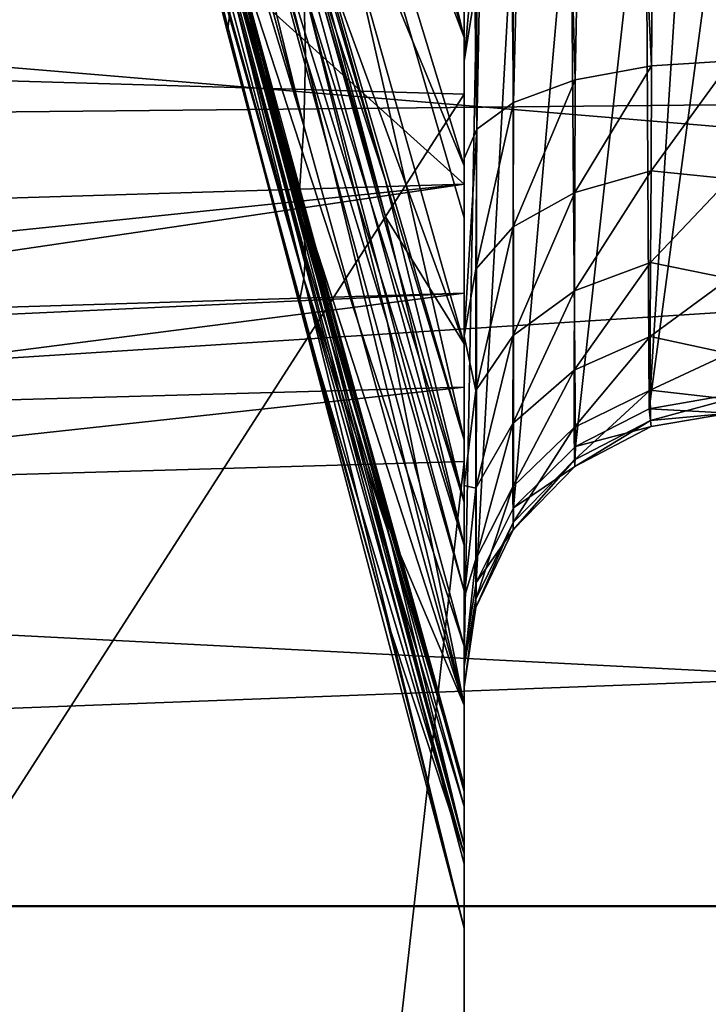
# Model space of a CAD drawing. Header units: millimetres. Extents: x -41 to 9, y -3 to 403.
# Tile 324 of 505: x -25.29 to -24.03, y 326.69 to 328.48. Entities that reach past the tile are written whole.
import ezdxf

# ---------------------------------------------------------------- set-up
doc = ezdxf.new("R2010")
doc.units = ezdxf.units.MM
doc.header["$LTSCALE"] = 81.481481
for name, color, linetype in [('1222', 7, 'CONTINUOUS'), ('1223', 7, 'CONTINUOUS'), ('1225', 7, 'CONTINUOUS'), ('1253', 7, 'CONTINUOUS'), ('132', 7, 'CONTINUOUS'), ('133', 7, 'CONTINUOUS'), ('140', 7, 'CONTINUOUS'), ('153', 7, 'CONTINUOUS'), ('154', 7, 'CONTINUOUS'), ('197', 7, 'CONTINUOUS'), ('208', 7, 'CONTINUOUS'), ('209', 7, 'CONTINUOUS'), ('210', 7, 'CONTINUOUS'), ('314', 7, 'CONTINUOUS'), ('316', 7, 'CONTINUOUS'), ('317', 7, 'CONTINUOUS'), ('318', 7, 'CONTINUOUS'), ('319', 7, 'CONTINUOUS'), ('320', 7, 'CONTINUOUS'), ('321', 7, 'CONTINUOUS'), ('322', 7, 'CONTINUOUS'), ('323', 7, 'CONTINUOUS'), ('324', 7, 'CONTINUOUS'), ('325', 7, 'CONTINUOUS'), ('326', 7, 'CONTINUOUS'), ('483', 7, 'CONTINUOUS')]:
    doc.layers.add(name, color=color, linetype=linetype)

msp = doc.modelspace()

# ---------------------------------------------------------------- linework, layer by layer
at = {"layer": '1222', "linetype": 'Continuous'}
for points in [[(-40.875, 326.8675, 91.4201), (9.125, 330.0781, 92.3256), (-40.875, 330.0788, 92.3258), (-40.875, 326.8675, 91.4201)], [(9.125, 326.8667, 91.4199), (9.125, 330.0781, 92.3256), (-40.875, 326.8675, 91.4201), (9.125, 326.8667, 91.4199)], [(-40.875, 323.7369, 90.2653), (9.125, 326.8667, 91.4199), (-40.875, 326.8675, 91.4201), (-40.875, 323.7369, 90.2653)], [(9.125, 323.7362, 90.265), (9.125, 326.8667, 91.4199), (-40.875, 323.7369, 90.2653), (9.125, 323.7362, 90.265)]]:
    msp.add_3dface(points, dxfattribs=at)
at = {"layer": '1223', "linetype": 'Continuous'}
for points in [[(9.125, 330.0796, 9.674), (9.125, 326.8686, 10.5795), (-40.875, 330.0789, 9.6742), (9.125, 330.0796, 9.674)], [(-40.875, 330.0789, 9.6742), (9.125, 326.8686, 10.5795), (-40.875, 326.868, 10.5797), (-40.875, 330.0789, 9.6742)], [(9.125, 326.8686, 10.5795), (9.125, 323.7374, 11.7345), (-40.875, 326.868, 10.5797), (9.125, 326.8686, 10.5795)], [(-40.875, 326.868, 10.5797), (9.125, 323.7374, 11.7345), (-40.875, 323.7368, 11.7348), (-40.875, 326.868, 10.5797)]]:
    msp.add_3dface(points, dxfattribs=at)
at = {"layer": '1225', "linetype": 'Continuous'}
for points in [[(-15.675, 327.5928, 88.8167), (-40.875, 329.6991, 89.4439), (-15.675, 329.1468, 89.2916), (-15.675, 327.5928, 88.8167)], [(-40.875, 326.6393, 88.4904), (-40.875, 329.6991, 89.4439), (-15.675, 327.5928, 88.8167), (-40.875, 326.6393, 88.4904)], [(-15.675, 326.0594, 88.2787), (-40.875, 326.6393, 88.4904), (-15.675, 327.5928, 88.8167), (-15.675, 326.0594, 88.2787)]]:
    msp.add_3dface(points, dxfattribs=at)
at = {"layer": '1253', "linetype": 'Continuous'}
for points in [[(-40.875, 331.2561, 12.1724), (-40.875, 328.1609, 13.0016), (-15.675, 329.9762, 12.483), (-40.875, 331.2561, 12.1724)], [(-40.875, 328.1609, 13.0016), (-15.675, 328.4124, 12.9242), (-15.675, 329.9762, 12.483), (-40.875, 328.1609, 13.0016)], [(-40.875, 328.1609, 13.0016), (-15.675, 326.868, 13.4289), (-15.675, 328.4124, 12.9242), (-40.875, 328.1609, 13.0016)], [(-40.875, 328.1609, 13.0016), (-40.875, 325.1414, 14.0776), (-15.675, 326.868, 13.4289), (-40.875, 328.1609, 13.0016)], [(-40.875, 325.1414, 14.0776), (-15.675, 325.345, 13.9963), (-15.675, 326.868, 13.4289), (-40.875, 325.1414, 14.0776)]]:
    msp.add_3dface(points, dxfattribs=at)
at = {"layer": '132', "linetype": 'Continuous'}
for points in [[(-24.475, 328.218, 45.506), (-24.475, 336.9574, 17.6387), (-24.475, 328.4984, 44.8469), (-24.475, 328.218, 45.506)], [(-24.475, 327.8933, 46.1444), (-24.475, 336.9574, 17.6387), (-24.475, 328.218, 45.506), (-24.475, 327.8933, 46.1444)], [(-24.475, 327.5259, 46.7589), (-24.475, 336.9574, 17.6387), (-24.475, 327.8933, 46.1444), (-24.475, 327.5259, 46.7589)], [(-24.475, 334.0354, 18.0355), (-24.475, 336.9574, 17.6387), (-24.475, 327.5259, 46.7589), (-24.475, 334.0354, 18.0355)], [(-24.475, 312.5641, 56.7704), (-24.475, 334.0354, 18.0355), (-24.475, 327.5259, 46.7589), (-24.475, 312.5641, 56.7704)], [(-24.475, 331.1573, 18.6881), (-24.475, 334.0354, 18.0355), (-24.475, 312.5641, 56.7704), (-24.475, 331.1573, 18.6881)], [(-24.475, 332.5435, 61.649), (-24.475, 328.4088, 75.9564), (-24.475, 331.9431, 61.2584), (-24.475, 332.5435, 61.649)], [(-24.475, 328.5263, 75.6538), (-24.475, 328.4088, 75.9564), (-24.475, 332.5435, 61.649), (-24.475, 328.5263, 75.6538)], [(-24.475, 331.9431, 61.2584), (-24.475, 312.5641, 56.7704), (-24.475, 331.3177, 60.9099), (-24.475, 331.9431, 61.2584)], [(-24.475, 328.4088, 75.9564), (-24.475, 312.5641, 56.7704), (-24.475, 331.9431, 61.2584), (-24.475, 328.4088, 75.9564)], [(-24.475, 331.3177, 60.9099), (-24.475, 312.5641, 56.7704), (-24.475, 330.7336, 60.2666), (-24.475, 331.3177, 60.9099)], [(-24.475, 328.3485, 19.5917), (-24.475, 331.1573, 18.6881), (-24.475, 312.5641, 56.7704), (-24.475, 328.3485, 19.5917)], [(-24.475, 330.7336, 60.2666), (-24.475, 312.5641, 56.7704), (-24.475, 330.0902, 59.6825), (-24.475, 330.7336, 60.2666)], [(-24.475, 330.0902, 59.6825), (-24.475, 312.5641, 56.7704), (-24.475, 329.7417, 59.057), (-24.475, 330.0902, 59.6825)], [(-24.475, 329.8334, 82.3813), (-24.475, 328.1844, 82.3471), (-24.475, 328.2314, 81.8163), (-24.475, 329.8334, 82.3813)], [(-24.475, 329.7445, 82.8916), (-24.475, 328.1844, 82.3471), (-24.475, 329.8334, 82.3813), (-24.475, 329.7445, 82.8916)], [(-24.475, 329.7417, 59.057), (-24.475, 312.5641, 56.7704), (-24.475, 329.351, 58.4565), (-24.475, 329.7417, 59.057)], [(-24.475, 329.351, 58.4565), (-24.475, 312.5641, 56.7704), (-24.475, 328.9204, 57.884), (-24.475, 329.351, 58.4565)], [(-24.475, 328.9204, 57.884), (-24.475, 312.5641, 56.7704), (-24.475, 328.4518, 57.3426), (-24.475, 328.9204, 57.884)], [(-24.475, 328.4518, 57.3426), (-24.475, 312.5641, 56.7704), (-24.475, 328.123, 56.5383), (-24.475, 328.4518, 57.3426)], [(-24.475, 312.5641, 56.7704), (-24.475, 328.4088, 75.9564), (-24.475, 327.3179, 80.0274), (-24.475, 312.5641, 56.7704)], [(-24.475, 313.8954, 53.5809), (-24.475, 328.3485, 19.5917), (-24.475, 312.5641, 56.7704), (-24.475, 313.8954, 53.5809)], [(-24.475, 325.6328, 20.7375), (-24.475, 328.3485, 19.5917), (-24.475, 313.8954, 53.5809), (-24.475, 325.6328, 20.7375)], [(-24.475, 328.2314, 81.8163), (-24.475, 327.8143, 82.1027), (-24.475, 327.9072, 81.6444), (-24.475, 328.2314, 81.8163)], [(-24.475, 327.9857, 82.2457), (-24.475, 327.8143, 82.1027), (-24.475, 328.2314, 81.8163), (-24.475, 327.9857, 82.2457)], [(-24.475, 328.1844, 82.3471), (-24.475, 327.9857, 82.2457), (-24.475, 328.2314, 81.8163), (-24.475, 328.1844, 82.3471)], [(-24.475, 328.123, 56.5383), (-24.475, 312.5641, 56.7704), (-24.475, 327.7182, 55.7694), (-24.475, 328.123, 56.5383)], [(-24.475, 327.9072, 81.6444), (-24.475, 327.6787, 81.9253), (-24.475, 327.6351, 81.3995), (-24.475, 327.9072, 81.6444)], [(-24.475, 327.8143, 82.1027), (-24.475, 327.6787, 81.9253), (-24.475, 327.9072, 81.6444), (-24.475, 327.8143, 82.1027)], [(-24.475, 327.7182, 55.7694), (-24.475, 312.5641, 56.7704), (-24.475, 327.6047, 55.0625), (-24.475, 327.7182, 55.7694)], [(-24.475, 327.6787, 81.9253), (-24.475, 312.5641, 56.7704), (-24.475, 327.4302, 81.0955), (-24.475, 327.6787, 81.9253)], [(-24.475, 327.6351, 81.3995), (-24.475, 327.6787, 81.9253), (-24.475, 327.4302, 81.0955), (-24.475, 327.6351, 81.3995)], [(-24.475, 327.6047, 55.0625), (-24.475, 312.5641, 56.7704), (-24.475, 327.443, 54.3646), (-24.475, 327.6047, 55.0625)], [(-24.475, 327.3417, 47.6082), (-24.475, 327.0765, 48.4358), (-24.475, 327.5259, 46.7589), (-24.475, 327.3417, 47.6082)], [(-24.475, 327.0765, 48.4358), (-24.475, 312.5641, 56.7704), (-24.475, 327.5259, 46.7589), (-24.475, 327.0765, 48.4358)], [(-24.475, 327.443, 54.3646), (-24.475, 312.5641, 56.7704), (-24.475, 327.2341, 53.6794), (-24.475, 327.443, 54.3646)], [(-24.475, 327.4302, 81.0955), (-24.475, 312.5641, 56.7704), (-24.475, 327.3051, 80.7514), (-24.475, 327.4302, 81.0955)], [(-24.475, 327.2671, 80.3885), (-24.475, 312.5641, 56.7704), (-24.475, 327.3179, 80.0274), (-24.475, 327.2671, 80.3885)], [(-24.475, 327.3051, 80.7514), (-24.475, 312.5641, 56.7704), (-24.475, 327.2671, 80.3885), (-24.475, 327.3051, 80.7514)], [(-24.475, 327.2341, 53.6794), (-24.475, 312.5641, 56.7704), (-24.475, 326.9789, 53.0104), (-24.475, 327.2341, 53.6794)], [(-24.475, 327.0876, 49.1517), (-24.475, 312.5641, 56.7704), (-24.475, 327.0765, 48.4358), (-24.475, 327.0876, 49.1517)], [(-24.475, 327.0495, 49.867), (-24.475, 312.5641, 56.7704), (-24.475, 327.0876, 49.1517), (-24.475, 327.0495, 49.867)], [(-24.475, 326.9628, 50.578), (-24.475, 312.5641, 56.7704), (-24.475, 327.0495, 49.867), (-24.475, 326.9628, 50.578)], [(-24.475, 326.9789, 53.0104), (-24.475, 312.5641, 56.7704), (-24.475, 326.945, 52.1421), (-24.475, 326.9789, 53.0104)], [(-24.475, 326.8276, 51.2811), (-24.475, 312.5641, 56.7704), (-24.475, 326.9628, 50.578), (-24.475, 326.8276, 51.2811)], [(-24.475, 326.945, 52.1421), (-24.475, 312.5641, 56.7704), (-24.475, 326.8276, 51.2811), (-24.475, 326.945, 52.1421)]]:
    msp.add_3dface(points, dxfattribs=at)
at = {"layer": '133', "linetype": 'Continuous'}
for points in [[(-24.475, 328.1844, 82.3471), (-24.475, 329.7445, 82.8916), (-26.1855, 329.7257, 82.8228), (-24.475, 328.1844, 82.3471)], [(-25.3301, 328.1585, 82.3054), (-24.475, 328.1844, 82.3471), (-26.1855, 329.7257, 82.8228), (-25.3301, 328.1585, 82.3054)]]:
    msp.add_3dface(points, dxfattribs=at)
at = {"layer": '140', "linetype": 'Continuous'}
for points in [[(-26.1855, 331.2004, 18.7383), (-24.475, 331.1573, 18.6881), (-26.1855, 328.3987, 19.6366), (-26.1855, 331.2004, 18.7383)], [(-24.475, 331.1573, 18.6881), (-24.475, 328.3485, 19.5917), (-26.1855, 328.3987, 19.6366), (-24.475, 331.1573, 18.6881)], [(-26.1855, 328.3987, 19.6366), (-24.475, 328.3485, 19.5917), (-26.1855, 325.6867, 20.7778), (-26.1855, 328.3987, 19.6366)], [(-24.475, 328.3485, 19.5917), (-24.475, 325.6328, 20.7375), (-26.1855, 325.6867, 20.7778), (-24.475, 328.3485, 19.5917)]]:
    msp.add_3dface(points, dxfattribs=at)
at = {"layer": '153', "linetype": 'Continuous'}
for points in [[(-24.475, 327.6787, 81.9253), (-26.175, 327.6294, 81.8432), (-26.175, 312.5963, 56.8239), (-24.475, 327.6787, 81.9253)], [(-24.475, 312.5641, 56.7704), (-24.475, 327.6787, 81.9253), (-26.175, 312.5963, 56.8239), (-24.475, 312.5641, 56.7704)]]:
    msp.add_3dface(points, dxfattribs=at)
at = {"layer": '154', "linetype": 'Continuous'}
for points in [[(-26.1824, 327.9333, 82.1613), (-24.475, 328.1844, 82.3471), (-26.1837, 328.0078, 82.2063), (-26.1824, 327.9333, 82.1613)], [(-24.475, 328.1844, 82.3471), (-25.3301, 328.1585, 82.3054), (-26.1837, 328.0078, 82.2063), (-24.475, 328.1844, 82.3471)], [(-24.475, 327.9857, 82.2457), (-24.475, 328.1844, 82.3471), (-26.1824, 327.9333, 82.1613), (-24.475, 327.9857, 82.2457)], [(-24.475, 327.9857, 82.2457), (-26.1824, 327.9333, 82.1613), (-26.1819, 327.9067, 82.143), (-24.475, 327.9857, 82.2457)], [(-24.475, 327.9857, 82.2457), (-26.1819, 327.9067, 82.143), (-26.179, 327.767, 82.0227), (-24.475, 327.9857, 82.2457)], [(-24.475, 327.8143, 82.1027), (-24.475, 327.9857, 82.2457), (-26.179, 327.767, 82.0227), (-24.475, 327.8143, 82.1027)], [(-26.175, 327.6294, 81.8432), (-24.475, 327.8143, 82.1027), (-26.179, 327.767, 82.0227), (-26.175, 327.6294, 81.8432)], [(-24.475, 327.6787, 81.9253), (-24.475, 327.8143, 82.1027), (-26.175, 327.6294, 81.8432), (-24.475, 327.6787, 81.9253)]]:
    msp.add_3dface(points, dxfattribs=at)
at = {"layer": '197', "linetype": 'Continuous'}
for points in [[(-24.1149, 330.5115, 82.0914), (-24.2325, 330.4965, 82.1406), (-24.1334, 328.4006, 81.3733), (-24.1149, 330.5115, 82.0914)], [(-23.9881, 328.4097, 81.3494), (-24.1149, 330.5115, 82.0914), (-24.1334, 328.4006, 81.3733), (-23.9881, 328.4097, 81.3494)], [(-23.9881, 328.4097, 81.3494), (-23.9881, 329.9874, 81.9058), (-24.1149, 330.5115, 82.0914), (-23.9881, 328.4097, 81.3494)], [(-24.2325, 330.4965, 82.1406), (-24.3332, 330.4732, 82.2169), (-24.2727, 328.3747, 81.441), (-24.2325, 330.4965, 82.1406)], [(-24.1334, 328.4006, 81.3733), (-24.2325, 330.4965, 82.1406), (-24.2727, 328.3747, 81.441), (-24.1334, 328.4006, 81.3733)], [(-24.3332, 330.4732, 82.2169), (-24.4102, 330.4433, 82.3151), (-24.3852, 328.3334, 81.5492), (-24.3332, 330.4732, 82.2169)], [(-24.2727, 328.3747, 81.441), (-24.3332, 330.4732, 82.2169), (-24.3852, 328.3334, 81.5492), (-24.2727, 328.3747, 81.441)], [(-24.4102, 330.4433, 82.3151), (-24.4585, 330.4086, 82.4288), (-24.4519, 328.285, 81.6759), (-24.4102, 330.4433, 82.3151)], [(-24.3852, 328.3334, 81.5492), (-24.4102, 330.4433, 82.3151), (-24.4519, 328.285, 81.6759), (-24.3852, 328.3334, 81.5492)], [(-24.4585, 330.4086, 82.4288), (-24.475, 330.3714, 82.5506), (-24.4519, 328.285, 81.6759), (-24.4585, 330.4086, 82.4288)], [(-24.475, 330.3714, 82.5506), (-24.475, 329.8334, 82.3813), (-24.4519, 328.285, 81.6759), (-24.475, 330.3714, 82.5506)], [(-24.475, 329.8334, 82.3813), (-24.475, 328.2314, 81.8163), (-24.4519, 328.285, 81.6759), (-24.475, 329.8334, 82.3813)]]:
    msp.add_3dface(points, dxfattribs=at)
at = {"layer": '208', "linetype": 'Continuous'}
for points in [[(-24.4519, 328.554, 75.9953), (-24.475, 328.4088, 75.9564), (-24.4536, 328.6541, 75.7217), (-24.4519, 328.554, 75.9953)], [(-24.475, 328.4088, 75.9564), (-24.475, 328.5263, 75.6538), (-24.4536, 328.6541, 75.7217), (-24.475, 328.4088, 75.9564)]]:
    msp.add_3dface(points, dxfattribs=at)
at = {"layer": '209', "linetype": 'Continuous'}
for points in [[(-23.9881, 328.8916, 76.0858), (-23.9881, 327.8007, 80.1568), (-24.1378, 327.7746, 80.1498), (-23.9881, 328.8916, 76.0858)], [(-24.0675, 328.8834, 76.0836), (-23.9881, 328.8916, 76.0858), (-24.1378, 327.7746, 80.1498), (-24.0675, 328.8834, 76.0836)], [(-24.1439, 328.8633, 76.0782), (-24.0675, 328.8834, 76.0836), (-24.1378, 327.7746, 80.1498), (-24.1439, 328.8633, 76.0782)], [(-24.281, 328.7908, 76.0587), (-24.1439, 328.8633, 76.0782), (-24.2724, 327.7062, 80.1315), (-24.281, 328.7908, 76.0587)], [(-24.2724, 327.7062, 80.1315), (-24.1439, 328.8633, 76.0782), (-24.1378, 327.7746, 80.1498), (-24.2724, 327.7062, 80.1315)], [(-24.3858, 328.6841, 76.0301), (-24.281, 328.7908, 76.0587), (-24.385, 327.5944, 80.1015), (-24.3858, 328.6841, 76.0301)], [(-24.385, 327.5944, 80.1015), (-24.281, 328.7908, 76.0587), (-24.2724, 327.7062, 80.1315), (-24.385, 327.5944, 80.1015)], [(-24.4519, 328.554, 75.9953), (-24.3858, 328.6841, 76.0301), (-24.4535, 327.458, 80.065), (-24.4519, 328.554, 75.9953)], [(-24.4535, 327.458, 80.065), (-24.3858, 328.6841, 76.0301), (-24.385, 327.5944, 80.1015), (-24.4535, 327.458, 80.065)], [(-24.475, 327.3179, 80.0274), (-24.475, 328.4088, 75.9564), (-24.4519, 328.554, 75.9953), (-24.475, 327.3179, 80.0274)], [(-24.475, 327.3179, 80.0274), (-24.4519, 328.554, 75.9953), (-24.4535, 327.458, 80.065), (-24.475, 327.3179, 80.0274)]]:
    msp.add_3dface(points, dxfattribs=at)
at = {"layer": '210', "linetype": 'Continuous'}
for points in [[(-24.1341, 328.2091, 81.2765), (-24.1334, 328.4006, 81.3733), (-24.2735, 328.1695, 81.3376), (-24.1341, 328.2091, 81.2765)], [(-24.1334, 328.4006, 81.3733), (-24.2727, 328.3747, 81.441), (-24.2735, 328.1695, 81.3376), (-24.1334, 328.4006, 81.3733)], [(-23.9906, 328.194, 81.2352), (-23.9881, 328.4097, 81.3494), (-24.1341, 328.2091, 81.2765), (-23.9906, 328.194, 81.2352)], [(-23.9881, 328.4097, 81.3494), (-24.1334, 328.4006, 81.3733), (-24.1341, 328.2091, 81.2765), (-23.9881, 328.4097, 81.3494)], [(-24.2735, 328.1695, 81.3376), (-24.2727, 328.3747, 81.441), (-24.3857, 328.1066, 81.435), (-24.2735, 328.1695, 81.3376)], [(-24.2727, 328.3747, 81.441), (-24.3852, 328.3334, 81.5492), (-24.3857, 328.1066, 81.435), (-24.2727, 328.3747, 81.441)], [(-24.3857, 328.1066, 81.435), (-24.3852, 328.3334, 81.5492), (-24.4539, 328.0296, 81.5539), (-24.3857, 328.1066, 81.435)], [(-24.3852, 328.3334, 81.5492), (-24.4519, 328.285, 81.6759), (-24.4539, 328.0296, 81.5539), (-24.3852, 328.3334, 81.5492)], [(-24.475, 328.2314, 81.8163), (-24.475, 327.9072, 81.6444), (-24.4519, 328.285, 81.6759), (-24.475, 328.2314, 81.8163)], [(-24.4519, 328.285, 81.6759), (-24.475, 327.9072, 81.6444), (-24.4539, 328.0296, 81.5539), (-24.4519, 328.285, 81.6759)], [(-24.1353, 328.0417, 81.1419), (-24.1341, 328.2091, 81.2765), (-24.2742, 327.9902, 81.1935), (-24.1353, 328.0417, 81.1419)], [(-24.2742, 327.9902, 81.1935), (-24.1341, 328.2091, 81.2765), (-24.2735, 328.1695, 81.3376), (-24.2742, 327.9902, 81.1935)], [(-24.1353, 328.0417, 81.1419), (-23.9906, 328.194, 81.2352), (-24.1341, 328.2091, 81.2765), (-24.1353, 328.0417, 81.1419)], [(-23.9921, 328.0124, 81.0723), (-23.9906, 328.194, 81.2352), (-24.1353, 328.0417, 81.1419), (-23.9921, 328.0124, 81.0723)], [(-24.386, 327.9084, 81.2756), (-24.2735, 328.1695, 81.3376), (-24.3857, 328.1066, 81.435), (-24.386, 327.9084, 81.2756)], [(-24.2742, 327.9902, 81.1935), (-24.2735, 328.1695, 81.3376), (-24.386, 327.9084, 81.2756), (-24.2742, 327.9902, 81.1935)], [(-24.386, 327.9084, 81.2756), (-24.3857, 328.1066, 81.435), (-24.454, 327.8085, 81.3757), (-24.386, 327.9084, 81.2756)], [(-24.454, 327.8085, 81.3757), (-24.3857, 328.1066, 81.435), (-24.4539, 328.0296, 81.5539), (-24.454, 327.8085, 81.3757)], [(-24.2746, 327.8453, 81.0156), (-24.1353, 328.0417, 81.1419), (-24.2742, 327.9902, 81.1935), (-24.2746, 327.8453, 81.0156)], [(-24.1359, 327.9066, 80.9757), (-24.1353, 328.0417, 81.1419), (-24.2746, 327.8453, 81.0156), (-24.1359, 327.9066, 80.9757)], [(-24.1359, 327.9066, 80.9757), (-23.9921, 328.0124, 81.0723), (-24.1353, 328.0417, 81.1419), (-24.1359, 327.9066, 80.9757)], [(-24.475, 327.9072, 81.6444), (-24.454, 327.8085, 81.3757), (-24.4539, 328.0296, 81.5539), (-24.475, 327.9072, 81.6444)], [(-23.9926, 327.8758, 80.8702), (-23.9921, 328.0124, 81.0723), (-24.1359, 327.9066, 80.9757), (-23.9926, 327.8758, 80.8702)], [(-24.3862, 327.7483, 81.0788), (-24.2742, 327.9902, 81.1935), (-24.386, 327.9084, 81.2756), (-24.3862, 327.7483, 81.0788)], [(-24.2746, 327.8453, 81.0156), (-24.2742, 327.9902, 81.1935), (-24.3862, 327.7483, 81.0788), (-24.2746, 327.8453, 81.0156)], [(-24.475, 327.9072, 81.6444), (-24.475, 327.6351, 81.3995), (-24.454, 327.8085, 81.3757), (-24.475, 327.9072, 81.6444)], [(-24.3862, 327.7483, 81.0788), (-24.386, 327.9084, 81.2756), (-24.4541, 327.6299, 81.156), (-24.3862, 327.7483, 81.0788)], [(-24.4541, 327.6299, 81.156), (-24.386, 327.9084, 81.2756), (-24.454, 327.8085, 81.3757), (-24.4541, 327.6299, 81.156)], [(-24.2746, 327.7406, 80.8104), (-24.1359, 327.9066, 80.9757), (-24.2746, 327.8453, 81.0156), (-24.2746, 327.7406, 80.8104)], [(-24.1359, 327.8088, 80.7842), (-24.1359, 327.9066, 80.9757), (-24.2746, 327.7406, 80.8104), (-24.1359, 327.8088, 80.7842)], [(-24.1359, 327.8088, 80.7842), (-23.9926, 327.8758, 80.8702), (-24.1359, 327.9066, 80.9757), (-24.1359, 327.8088, 80.7842)], [(-23.9921, 327.7923, 80.6411), (-23.9926, 327.8758, 80.8702), (-24.1359, 327.8088, 80.7842), (-23.9921, 327.7923, 80.6411)], [(-24.3862, 327.6325, 80.852), (-24.2746, 327.8453, 81.0156), (-24.3862, 327.7483, 81.0788), (-24.3862, 327.6325, 80.852)], [(-24.2746, 327.7406, 80.8104), (-24.2746, 327.8453, 81.0156), (-24.3862, 327.6325, 80.852), (-24.2746, 327.7406, 80.8104)], [(-24.475, 327.6351, 81.3995), (-24.4541, 327.6299, 81.156), (-24.454, 327.8085, 81.3757), (-24.475, 327.6351, 81.3995)], [(-24.2742, 327.6816, 80.5888), (-24.1359, 327.8088, 80.7842), (-24.2746, 327.7406, 80.8104), (-24.2742, 327.6816, 80.5888)], [(-24.1353, 327.7536, 80.5773), (-24.1359, 327.8088, 80.7842), (-24.2742, 327.6816, 80.5888), (-24.1353, 327.7536, 80.5773)], [(-24.1353, 327.7536, 80.5773), (-23.9921, 327.7923, 80.6411), (-24.1359, 327.8088, 80.7842), (-24.1353, 327.7536, 80.5773)], [(-23.9881, 327.8007, 80.1568), (-23.9906, 327.7667, 80.3985), (-24.1378, 327.7746, 80.1498), (-23.9881, 327.8007, 80.1568)], [(-23.9906, 327.7667, 80.3985), (-23.9921, 327.7923, 80.6411), (-24.1353, 327.7536, 80.5773), (-23.9906, 327.7667, 80.3985)], [(-24.2724, 327.7062, 80.1315), (-24.1378, 327.7746, 80.1498), (-24.1341, 327.7424, 80.3633), (-24.2724, 327.7062, 80.1315)], [(-24.1378, 327.7746, 80.1498), (-23.9906, 327.7667, 80.3985), (-24.1341, 327.7424, 80.3633), (-24.1378, 327.7746, 80.1498)], [(-24.2735, 327.6697, 80.3596), (-24.1353, 327.7536, 80.5773), (-24.2742, 327.6816, 80.5888), (-24.2735, 327.6697, 80.3596)], [(-24.1341, 327.7424, 80.3633), (-24.1353, 327.7536, 80.5773), (-24.2735, 327.6697, 80.3596), (-24.1341, 327.7424, 80.3633)], [(-24.1341, 327.7424, 80.3633), (-23.9906, 327.7667, 80.3985), (-24.1353, 327.7536, 80.5773), (-24.1341, 327.7424, 80.3633)], [(-24.3862, 327.6325, 80.852), (-24.3862, 327.7483, 81.0788), (-24.4541, 327.5006, 80.9027), (-24.3862, 327.6325, 80.852)], [(-24.4541, 327.5006, 80.9027), (-24.3862, 327.7483, 81.0788), (-24.4541, 327.6299, 81.156), (-24.4541, 327.5006, 80.9027)], [(-24.386, 327.5672, 80.6071), (-24.2746, 327.7406, 80.8104), (-24.3862, 327.6325, 80.852), (-24.386, 327.5672, 80.6071)], [(-24.2742, 327.6816, 80.5888), (-24.2746, 327.7406, 80.8104), (-24.386, 327.5672, 80.6071), (-24.2742, 327.6816, 80.5888)], [(-24.2724, 327.7062, 80.1315), (-24.1341, 327.7424, 80.3633), (-24.2735, 327.6697, 80.3596), (-24.2724, 327.7062, 80.1315)], [(-24.385, 327.5944, 80.1015), (-24.2724, 327.7062, 80.1315), (-24.2735, 327.6697, 80.3596), (-24.385, 327.5944, 80.1015)], [(-24.3857, 327.554, 80.3536), (-24.2742, 327.6816, 80.5888), (-24.386, 327.5672, 80.6071), (-24.3857, 327.554, 80.3536)], [(-24.2735, 327.6697, 80.3596), (-24.2742, 327.6816, 80.5888), (-24.3857, 327.554, 80.3536), (-24.2735, 327.6697, 80.3596)], [(-24.385, 327.5944, 80.1015), (-24.2735, 327.6697, 80.3596), (-24.3857, 327.554, 80.3536), (-24.385, 327.5944, 80.1015)], [(-24.475, 327.6351, 81.3995), (-24.475, 327.4302, 81.0955), (-24.4541, 327.6299, 81.156), (-24.475, 327.6351, 81.3995)], [(-24.475, 327.4302, 81.0955), (-24.4541, 327.5006, 80.9027), (-24.4541, 327.6299, 81.156), (-24.475, 327.4302, 81.0955)], [(-24.454, 327.4276, 80.6294), (-24.3862, 327.6325, 80.852), (-24.4541, 327.5006, 80.9027), (-24.454, 327.4276, 80.6294)], [(-24.386, 327.5672, 80.6071), (-24.3862, 327.6325, 80.852), (-24.454, 327.4276, 80.6294), (-24.386, 327.5672, 80.6071)], [(-24.4535, 327.458, 80.065), (-24.385, 327.5944, 80.1015), (-24.3857, 327.554, 80.3536), (-24.4535, 327.458, 80.065)], [(-24.4539, 327.4125, 80.3464), (-24.386, 327.5672, 80.6071), (-24.454, 327.4276, 80.6294), (-24.4539, 327.4125, 80.3464)], [(-24.3857, 327.554, 80.3536), (-24.386, 327.5672, 80.6071), (-24.4539, 327.4125, 80.3464), (-24.3857, 327.554, 80.3536)], [(-24.4535, 327.458, 80.065), (-24.3857, 327.554, 80.3536), (-24.4539, 327.4125, 80.3464), (-24.4535, 327.458, 80.065)], [(-24.475, 327.4302, 81.0955), (-24.475, 327.3051, 80.7514), (-24.4541, 327.5006, 80.9027), (-24.475, 327.4302, 81.0955)], [(-24.475, 327.3051, 80.7514), (-24.454, 327.4276, 80.6294), (-24.4541, 327.5006, 80.9027), (-24.475, 327.3051, 80.7514)], [(-24.475, 327.3179, 80.0274), (-24.4535, 327.458, 80.065), (-24.4539, 327.4125, 80.3464), (-24.475, 327.3179, 80.0274)], [(-24.475, 327.2671, 80.3885), (-24.4539, 327.4125, 80.3464), (-24.454, 327.4276, 80.6294), (-24.475, 327.2671, 80.3885)], [(-24.475, 327.3051, 80.7514), (-24.475, 327.2671, 80.3885), (-24.454, 327.4276, 80.6294), (-24.475, 327.3051, 80.7514)], [(-24.475, 327.2671, 80.3885), (-24.475, 327.3179, 80.0274), (-24.4539, 327.4125, 80.3464), (-24.475, 327.2671, 80.3885)]]:
    msp.add_3dface(points, dxfattribs=at)
at = {"layer": '314', "linetype": 'Continuous'}
msp.add_3dface([(-24.475, 328.218, 45.506), (-24.475, 328.4984, 44.8469), (-24.615, 328.6766, 45.7198), (-24.475, 328.218, 45.506)], dxfattribs=at)
at = {"layer": '316', "linetype": 'Continuous'}
for points in [[(-24.475, 327.8933, 46.1444), (-24.7676, 328.926, 46.3747), (-24.7763, 328.7186, 46.8165), (-24.475, 327.8933, 46.1444)], [(-24.475, 328.218, 45.506), (-24.615, 328.6766, 45.7198), (-24.7676, 328.926, 46.3747), (-24.475, 328.218, 45.506)], [(-24.475, 327.8933, 46.1444), (-24.475, 328.218, 45.506), (-24.7676, 328.926, 46.3747), (-24.475, 327.8933, 46.1444)], [(-24.475, 327.8933, 46.1444), (-24.7763, 328.7186, 46.8165), (-24.6185, 328.1249, 46.7812), (-24.475, 327.8933, 46.1444)], [(-24.475, 327.5259, 46.7589), (-24.475, 327.8933, 46.1444), (-24.6185, 328.1249, 46.7812), (-24.475, 327.5259, 46.7589)]]:
    msp.add_3dface(points, dxfattribs=at)
at = {"layer": '317', "linetype": 'Continuous'}
for points in [[(-24.839, 328.9101, 47.0054), (-24.9065, 329.111, 47.1825), (-24.6185, 328.1249, 46.7812), (-24.839, 328.9101, 47.0054)], [(-24.475, 327.5259, 46.7589), (-24.9065, 329.111, 47.1825), (-24.8973, 328.8875, 48.0224), (-24.475, 327.5259, 46.7589)], [(-24.9065, 329.111, 47.1825), (-24.475, 327.5259, 46.7589), (-24.6185, 328.1249, 46.7812), (-24.9065, 329.111, 47.1825)], [(-24.7763, 328.7186, 46.8165), (-24.839, 328.9101, 47.0054), (-24.6185, 328.1249, 46.7812), (-24.7763, 328.7186, 46.8165)], [(-24.9065, 328.6611, 48.8615), (-24.475, 327.3417, 47.6082), (-24.8973, 328.8875, 48.0224), (-24.9065, 328.6611, 48.8615)], [(-24.475, 327.3417, 47.6082), (-24.475, 327.5259, 46.7589), (-24.8973, 328.8875, 48.0224), (-24.475, 327.3417, 47.6082)], [(-24.839, 328.3988, 48.9144), (-24.475, 327.0765, 48.4358), (-24.9065, 328.6611, 48.8615), (-24.839, 328.3988, 48.9144)], [(-24.475, 327.0765, 48.4358), (-24.475, 327.3417, 47.6082), (-24.9065, 328.6611, 48.8615), (-24.475, 327.0765, 48.4358)], [(-24.7763, 328.1382, 48.9824), (-24.6186, 327.6067, 48.7162), (-24.839, 328.3988, 48.9144), (-24.7763, 328.1382, 48.9824)], [(-24.6186, 327.6067, 48.7162), (-24.475, 327.0765, 48.4358), (-24.839, 328.3988, 48.9144), (-24.6186, 327.6067, 48.7162)]]:
    msp.add_3dface(points, dxfattribs=at)
at = {"layer": '318', "linetype": 'Continuous'}
for points in [[(-24.475, 327.0876, 49.1517), (-24.7763, 328.1382, 48.9824), (-24.7676, 328.097, 49.4686), (-24.475, 327.0876, 49.1517)], [(-24.475, 327.0876, 49.1517), (-24.6186, 327.6067, 48.7162), (-24.7763, 328.1382, 48.9824), (-24.475, 327.0876, 49.1517)], [(-24.7646, 328.0549, 49.9549), (-24.475, 327.0876, 49.1517), (-24.7676, 328.097, 49.4686), (-24.7646, 328.0549, 49.9549)], [(-24.475, 327.0876, 49.1517), (-24.7646, 328.0549, 49.9549), (-24.615, 327.5536, 49.9111), (-24.475, 327.0876, 49.1517)], [(-24.475, 327.0876, 49.1517), (-24.475, 327.0765, 48.4358), (-24.6186, 327.6067, 48.7162), (-24.475, 327.0876, 49.1517)], [(-24.475, 327.0495, 49.867), (-24.475, 327.0876, 49.1517), (-24.615, 327.5536, 49.9111), (-24.475, 327.0495, 49.867)]]:
    msp.add_3dface(points, dxfattribs=at)
at = {"layer": '319', "linetype": 'Continuous'}
for points in [[(-24.7676, 328.097, 49.4686), (-24.7763, 328.1382, 48.9824), (-25.0686, 329.2302, 49.2576), (-24.7676, 328.097, 49.4686)], [(-25.0686, 329.2302, 49.2576), (-24.7763, 328.1382, 48.9824), (-24.9847, 328.9478, 49.0556), (-25.0686, 329.2302, 49.2576)], [(-25.0627, 329.1963, 49.6547), (-24.7676, 328.097, 49.4686), (-25.0686, 329.2302, 49.2576), (-25.0627, 329.1963, 49.6547)], [(-25.0608, 329.1619, 50.0518), (-24.7676, 328.097, 49.4686), (-25.0627, 329.1963, 49.6547), (-25.0608, 329.1619, 50.0518)], [(-25.0627, 329.1269, 50.4488), (-24.7646, 328.0549, 49.9549), (-25.0608, 329.1619, 50.0518), (-25.0627, 329.1269, 50.4488)], [(-24.7646, 328.0549, 49.9549), (-24.7676, 328.097, 49.4686), (-25.0608, 329.1619, 50.0518), (-24.7646, 328.0549, 49.9549)], [(-25.0686, 329.0913, 50.8457), (-24.7676, 328.0119, 50.4412), (-25.0627, 329.1269, 50.4488), (-25.0686, 329.0913, 50.8457)], [(-24.7676, 328.0119, 50.4412), (-24.7646, 328.0549, 49.9549), (-25.0627, 329.1269, 50.4488), (-24.7676, 328.0119, 50.4412)], [(-24.9849, 328.7786, 50.9954), (-24.7676, 328.0119, 50.4412), (-25.0686, 329.0913, 50.8457), (-24.9849, 328.7786, 50.9954)], [(-24.7763, 328.1382, 48.9824), (-24.839, 328.3988, 48.9144), (-24.9847, 328.9478, 49.0556), (-24.7763, 328.1382, 48.9824)], [(-24.839, 328.3988, 48.9144), (-24.9065, 328.6611, 48.8615), (-24.9847, 328.9478, 49.0556), (-24.839, 328.3988, 48.9144)], [(-24.7763, 327.9681, 50.9272), (-24.7676, 328.0119, 50.4412), (-24.9849, 328.7786, 50.9954), (-24.7763, 327.9681, 50.9272)], [(-24.9065, 328.462, 51.137), (-24.7763, 327.9681, 50.9272), (-24.9849, 328.7786, 50.9954), (-24.9065, 328.462, 51.137)], [(-24.839, 328.2127, 51.0393), (-24.7763, 327.9681, 50.9272), (-24.9065, 328.462, 51.137), (-24.839, 328.2127, 51.0393)]]:
    msp.add_3dface(points, dxfattribs=at)
at = {"layer": '320', "linetype": 'Continuous'}
for points in [[(-24.615, 327.5536, 49.9111), (-24.7646, 328.0549, 49.9549), (-24.7676, 328.0119, 50.4412), (-24.615, 327.5536, 49.9111)], [(-24.475, 326.9628, 50.578), (-24.7676, 328.0119, 50.4412), (-24.7763, 327.9681, 50.9272), (-24.475, 326.9628, 50.578)], [(-24.475, 326.9628, 50.578), (-24.475, 327.0495, 49.867), (-24.7676, 328.0119, 50.4412), (-24.475, 326.9628, 50.578)], [(-24.475, 327.0495, 49.867), (-24.615, 327.5536, 49.9111), (-24.7676, 328.0119, 50.4412), (-24.475, 327.0495, 49.867)], [(-24.475, 326.9628, 50.578), (-24.7763, 327.9681, 50.9272), (-24.6185, 327.3982, 51.0971), (-24.475, 326.9628, 50.578)], [(-24.475, 326.8276, 51.2811), (-24.475, 326.9628, 50.578), (-24.6185, 327.3982, 51.0971), (-24.475, 326.8276, 51.2811)]]:
    msp.add_3dface(points, dxfattribs=at)
at = {"layer": '321', "linetype": 'Continuous'}
for points in [[(-24.9065, 328.6135, 52.8686), (-24.475, 326.9789, 53.0104), (-24.8973, 328.5393, 52.0027), (-24.9065, 328.6135, 52.8686)], [(-24.839, 328.3851, 53.0081), (-24.475, 326.9789, 53.0104), (-24.9065, 328.6135, 52.8686), (-24.839, 328.3851, 53.0081)], [(-24.475, 326.8276, 51.2811), (-24.9065, 328.462, 51.137), (-24.8973, 328.5393, 52.0027), (-24.475, 326.8276, 51.2811)], [(-24.475, 326.945, 52.1421), (-24.475, 326.8276, 51.2811), (-24.8973, 328.5393, 52.0027), (-24.475, 326.945, 52.1421)], [(-24.475, 326.9789, 53.0104), (-24.475, 326.945, 52.1421), (-24.8973, 328.5393, 52.0027), (-24.475, 326.9789, 53.0104)], [(-24.839, 328.2127, 51.0393), (-24.9065, 328.462, 51.137), (-24.6185, 327.3982, 51.0971), (-24.839, 328.2127, 51.0393)], [(-24.9065, 328.462, 51.137), (-24.475, 326.8276, 51.2811), (-24.6185, 327.3982, 51.0971), (-24.9065, 328.462, 51.137)], [(-24.7763, 328.1635, 53.161), (-24.6186, 327.573, 53.0926), (-24.839, 328.3851, 53.0081), (-24.7763, 328.1635, 53.161)], [(-24.6186, 327.573, 53.0926), (-24.475, 326.9789, 53.0104), (-24.839, 328.3851, 53.0081), (-24.6186, 327.573, 53.0926)], [(-24.7763, 327.9681, 50.9272), (-24.839, 328.2127, 51.0393), (-24.6185, 327.3982, 51.0971), (-24.7763, 327.9681, 50.9272)]]:
    msp.add_3dface(points, dxfattribs=at)
at = {"layer": '322', "linetype": 'Continuous'}
for points in [[(-24.7646, 328.4178, 54.1034), (-24.475, 327.2341, 53.6794), (-24.7676, 328.2911, 53.6321), (-24.7646, 328.4178, 54.1034)], [(-24.475, 327.2341, 53.6794), (-24.7646, 328.4178, 54.1034), (-24.615, 327.9317, 54.2337), (-24.475, 327.2341, 53.6794)], [(-24.475, 327.2341, 53.6794), (-24.7763, 328.1635, 53.161), (-24.7676, 328.2911, 53.6321), (-24.475, 327.2341, 53.6794)], [(-24.475, 327.2341, 53.6794), (-24.6186, 327.573, 53.0926), (-24.7763, 328.1635, 53.161), (-24.475, 327.2341, 53.6794)], [(-24.475, 327.443, 54.3646), (-24.475, 327.2341, 53.6794), (-24.615, 327.9317, 54.2337), (-24.475, 327.443, 54.3646)], [(-24.475, 327.2341, 53.6794), (-24.475, 326.9789, 53.0104), (-24.6186, 327.573, 53.0926), (-24.475, 327.2341, 53.6794)]]:
    msp.add_3dface(points, dxfattribs=at)
at = {"layer": '323', "linetype": 'Continuous'}
for points in [[(-25.0627, 329.5941, 54.2009), (-24.7646, 328.4178, 54.1034), (-25.0608, 329.4912, 53.8158), (-25.0627, 329.5941, 54.2009)], [(-24.7676, 328.5438, 54.575), (-24.7646, 328.4178, 54.1034), (-25.0627, 329.5941, 54.2009), (-24.7676, 328.5438, 54.575)], [(-25.0608, 329.4912, 53.8158), (-24.7676, 328.2911, 53.6321), (-25.0627, 329.3878, 53.4309), (-25.0608, 329.4912, 53.8158)], [(-24.7646, 328.4178, 54.1034), (-24.7676, 328.2911, 53.6321), (-25.0608, 329.4912, 53.8158), (-24.7646, 328.4178, 54.1034)], [(-25.0627, 329.3878, 53.4309), (-24.7676, 328.2911, 53.6321), (-25.0686, 329.2838, 53.0462), (-25.0627, 329.3878, 53.4309)], [(-24.7676, 328.2911, 53.6321), (-24.7763, 328.1635, 53.161), (-25.0686, 329.2838, 53.0462), (-24.7676, 328.2911, 53.6321)], [(-25.0686, 329.2838, 53.0462), (-24.7763, 328.1635, 53.161), (-24.9847, 328.9493, 52.9529), (-25.0686, 329.2838, 53.0462)], [(-24.7763, 328.1635, 53.161), (-24.839, 328.3851, 53.0081), (-24.9847, 328.9493, 52.9529), (-24.7763, 328.1635, 53.161)], [(-24.839, 328.3851, 53.0081), (-24.9065, 328.6135, 52.8686), (-24.9847, 328.9493, 52.9529), (-24.839, 328.3851, 53.0081)]]:
    msp.add_3dface(points, dxfattribs=at)
at = {"layer": '324', "linetype": 'Continuous'}
for points in [[(-24.475, 327.6047, 55.0625), (-24.7676, 328.5438, 54.575), (-24.7763, 328.6688, 55.0468), (-24.475, 327.6047, 55.0625)], [(-24.475, 327.6047, 55.0625), (-24.7763, 328.6688, 55.0468), (-24.6185, 328.1914, 55.4014), (-24.475, 327.6047, 55.0625)], [(-24.615, 327.9317, 54.2337), (-24.7646, 328.4178, 54.1034), (-24.7676, 328.5438, 54.575), (-24.615, 327.9317, 54.2337)], [(-24.475, 327.6047, 55.0625), (-24.475, 327.443, 54.3646), (-24.7676, 328.5438, 54.575), (-24.475, 327.6047, 55.0625)], [(-24.475, 327.443, 54.3646), (-24.615, 327.9317, 54.2337), (-24.7676, 328.5438, 54.575), (-24.475, 327.443, 54.3646)], [(-24.475, 327.7182, 55.7694), (-24.475, 327.6047, 55.0625), (-24.6185, 328.1914, 55.4014), (-24.475, 327.7182, 55.7694)]]:
    msp.add_3dface(points, dxfattribs=at)
at = {"layer": '325', "linetype": 'Continuous'}
for points in [[(-24.9065, 329.9393, 56.6503), (-24.475, 328.4518, 57.3426), (-24.8973, 329.5734, 55.862), (-24.9065, 329.9393, 56.6503)], [(-24.839, 329.7724, 56.8595), (-24.475, 328.4518, 57.3426), (-24.9065, 329.9393, 56.6503), (-24.839, 329.7724, 56.8595)], [(-24.6186, 329.0381, 57.2167), (-24.475, 328.4518, 57.3426), (-24.839, 329.7724, 56.8595), (-24.6186, 329.0381, 57.2167)], [(-24.475, 327.7182, 55.7694), (-24.9065, 329.2047, 55.075), (-24.8973, 329.5734, 55.862), (-24.475, 327.7182, 55.7694)], [(-24.475, 328.123, 56.5383), (-24.475, 327.7182, 55.7694), (-24.8973, 329.5734, 55.862), (-24.475, 328.123, 56.5383)], [(-24.475, 328.4518, 57.3426), (-24.475, 328.123, 56.5383), (-24.8973, 329.5734, 55.862), (-24.475, 328.4518, 57.3426)], [(-24.9065, 329.2047, 55.075), (-24.475, 327.7182, 55.7694), (-24.6185, 328.1914, 55.4014), (-24.9065, 329.2047, 55.075)], [(-24.839, 328.937, 55.0684), (-24.9065, 329.2047, 55.075), (-24.6185, 328.1914, 55.4014), (-24.839, 328.937, 55.0684)], [(-24.7763, 328.6688, 55.0468), (-24.839, 328.937, 55.0684), (-24.6185, 328.1914, 55.4014), (-24.7763, 328.6688, 55.0468)]]:
    msp.add_3dface(points, dxfattribs=at)
at = {"layer": '326', "linetype": 'Continuous'}
msp.add_3dface([(-24.475, 328.9204, 57.884), (-24.475, 328.4518, 57.3426), (-24.6186, 329.0381, 57.2167), (-24.475, 328.9204, 57.884)], dxfattribs=at)
at = {"layer": '483', "linetype": 'Continuous'}
for points in [[(-24.9065, 328.462, 51.137), (-25.1426, 329.405, 51.0076), (-25.2228, 329.7193, 51.162), (-24.9065, 328.462, 51.137)], [(-24.8973, 328.5393, 52.0027), (-24.9065, 328.462, 51.137), (-25.2228, 329.7193, 51.162), (-24.8973, 328.5393, 52.0027)], [(-24.9065, 328.462, 51.137), (-24.9849, 328.7786, 50.9954), (-25.1426, 329.405, 51.0076), (-24.9065, 328.462, 51.137)]]:
    msp.add_3dface(points, dxfattribs=at)

doc.saveas('drawing.dxf')
